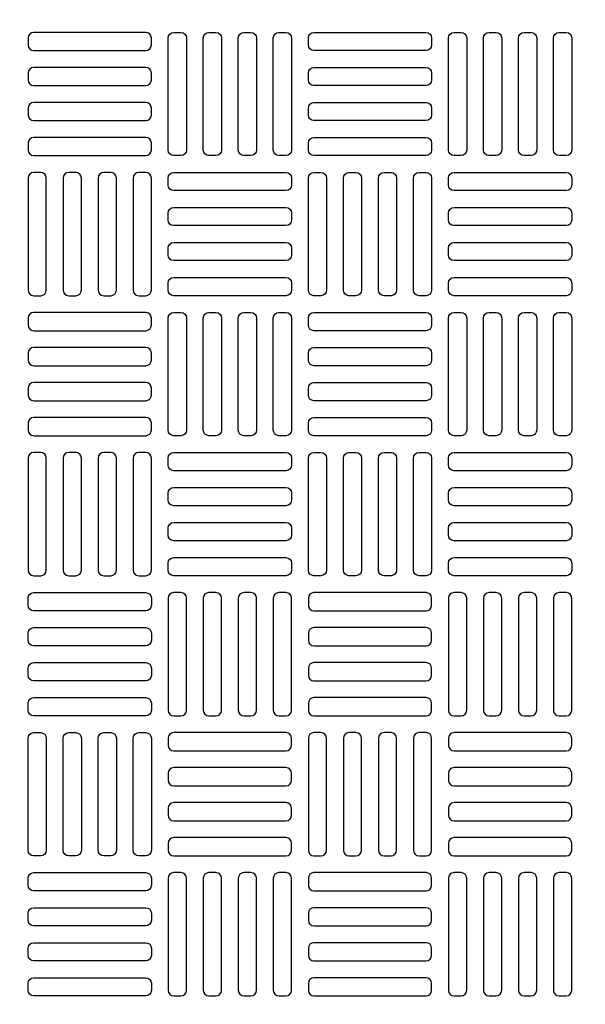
# Model space of a CAD drawing. Extents: x -169 to 7270, y -140 to 2984.
# Tile 669 of 718: x 6524 to 6532, y 1472 to 1486. Entities that reach past the tile are written whole.
import ezdxf

# ---------------------------------------------------------------- set-up
doc = ezdxf.new("R2010")
doc.units = 0
doc.header["$MEASUREMENT"] = 0
doc.linetypes.add('HIDDEN2', pattern=[0.28125, 0.1875, -0.09375])
doc.layers.get('DEFPOINTS').update_dxf_attribs({"linetype": 'CONTINUOUS'})
for name, color, linetype in [('TANK-MANHOLE-COVER-40', 2, 'CONTINUOUS'), ('TANK-MANHOLE-COVER-HATCH-40', 252, 'CONTINUOUS'), ('TANK-SLOPE', 3, 'CONTINUOUS')]:
    doc.layers.add(name, color=color, linetype=linetype)

msp = doc.modelspace()

# ---------------------------------------------------------------- linework, layer by layer
at = {"layer": 'DEFPOINTS', "color": 8, "linetype": 'HIDDEN2', "ltscale": 0.125}
msp.add_circle((6526.94351, 1479.01916), 14, dxfattribs=at)
msp.add_circle((6526.94351, 1479.01916), 14, dxfattribs=at)
at = {"layer": 'DEFPOINTS', "color": 8, "linetype": 'HIDDEN2', "ltscale": 0.5}
msp.add_circle((6526.94351, 1479.01916), 11, dxfattribs=at)
msp.add_circle((6526.94351, 1479.01916), 11, dxfattribs=at)
at = {"layer": 'TANK-MANHOLE-COVER-40', "color": 4, "linetype": 'Continuous'}
msp.add_circle((6526.94428, 1479.01916), 22.63902, dxfattribs=at)
at = {"layer": 'TANK-MANHOLE-COVER-40', "color": 1, "linetype": 'Continuous'}
msp.add_circle((6526.94428, 1479.01916), 22.44094, dxfattribs=at)
at = {"layer": 'TANK-MANHOLE-COVER-40', "color": 2, "linetype": 'Continuous'}
msp.add_circle((6526.94428, 1479.01916), 21.65354, dxfattribs=at)
at = {"layer": 'TANK-MANHOLE-COVER-HATCH-40', "linetype": 'Continuous', "flags": 128}
for points in [[(6524.10963, 1485.61365, 0.41421356), (6524.18837, 1485.53491), (6525.76317, 1485.53491, 0.41421356), (6525.84191, 1485.61365), (6525.84191, 1485.71207, 0.41421356), (6525.76317, 1485.79081), (6524.18837, 1485.79081, 0.41421356), (6524.10963, 1485.71207)], [(6526.15687, 1484.05853, -0.41421356), (6526.07813, 1484.13727), (6526.07813, 1485.71207, -0.41421356), (6526.15687, 1485.79081), (6526.2553, 1485.79081, -0.41421356), (6526.33404, 1485.71207), (6526.33404, 1484.13727, -0.41421356), (6526.2553, 1484.05853)], [(6526.649, 1484.05853, -0.41421356), (6526.57026, 1484.13727), (6526.57026, 1485.71207, -0.41421356), (6526.649, 1485.79081), (6526.74743, 1485.79081, -0.41421356), (6526.82617, 1485.71207), (6526.82617, 1484.13727, -0.41421356), (6526.74743, 1484.05853)], [(6527.14113, 1484.05853, -0.41421356), (6527.06239, 1484.13727), (6527.06239, 1485.71207, -0.41421356), (6527.14113, 1485.79081), (6527.23955, 1485.79081, -0.41421356), (6527.31829, 1485.71207), (6527.31829, 1484.13727, -0.41421356), (6527.23955, 1484.05853)], [(6527.63325, 1484.05853, -0.41421356), (6527.55451, 1484.13727), (6527.55451, 1485.71207, -0.41421356), (6527.63325, 1485.79081), (6527.73168, 1485.79081, -0.41421356), (6527.81042, 1485.71207), (6527.81042, 1484.13727, -0.41421356), (6527.73168, 1484.05853)], [(6529.77892, 1485.61365, -0.41421356), (6529.70018, 1485.53491), (6528.12538, 1485.53491, -0.41421356), (6528.04664, 1485.61365), (6528.04664, 1485.71207, -0.41421356), (6528.12538, 1485.79081), (6529.70018, 1485.79081, -0.41421356), (6529.77892, 1485.71207)], [(6530.09388, 1484.05853, -0.41421356), (6530.01514, 1484.13727), (6530.01514, 1485.71207, -0.41421356), (6530.09388, 1485.79081), (6530.19231, 1485.79081, -0.41421356), (6530.27105, 1485.71207), (6530.27105, 1484.13727, -0.41421356), (6530.19231, 1484.05853)], [(6530.58601, 1484.05853, -0.41421356), (6530.50727, 1484.13727), (6530.50727, 1485.71207, -0.41421356), (6530.58601, 1485.79081), (6530.68443, 1485.79081, -0.41421356), (6530.76317, 1485.71207), (6530.76317, 1484.13727, -0.41421356), (6530.68443, 1484.05853)], [(6531.07813, 1484.05853, -0.41421356), (6530.99939, 1484.13727), (6530.99939, 1485.71207, -0.41421356), (6531.07813, 1485.79081), (6531.17656, 1485.79081, -0.41421356), (6531.2553, 1485.71207), (6531.2553, 1484.13727, -0.41421356), (6531.17656, 1484.05853)], [(6531.57026, 1484.05853, -0.41421356), (6531.49152, 1484.13727), (6531.49152, 1485.71207, -0.41421356), (6531.57026, 1485.79081), (6531.66869, 1485.79081, -0.41421356), (6531.74743, 1485.71207), (6531.74743, 1484.13727, -0.41421356), (6531.66869, 1484.05853)], [(6524.10963, 1485.12152, 0.41421356), (6524.18837, 1485.04278), (6525.76317, 1485.04278, 0.41421356), (6525.84191, 1485.12152), (6525.84191, 1485.21995, 0.41421356), (6525.76317, 1485.29869), (6524.18837, 1485.29869, 0.41421356), (6524.10963, 1485.21995)], [(6529.77892, 1485.12152, -0.41421356), (6529.70018, 1485.04278), (6528.12538, 1485.04278, -0.41421356), (6528.04664, 1485.12152), (6528.04664, 1485.21995, -0.41421356), (6528.12538, 1485.29869), (6529.70018, 1485.29869, -0.41421356), (6529.77892, 1485.21995)], [(6524.10963, 1484.6294, 0.41421356), (6524.18837, 1484.55066), (6525.76317, 1484.55066, 0.41421356), (6525.84191, 1484.6294), (6525.84191, 1484.72782, 0.41421356), (6525.76317, 1484.80656), (6524.18837, 1484.80656, 0.41421356), (6524.10963, 1484.72782)], [(6529.77892, 1484.6294, -0.41421356), (6529.70018, 1484.55066), (6528.12538, 1484.55066, -0.41421356), (6528.04664, 1484.6294), (6528.04664, 1484.72782, -0.41421356), (6528.12538, 1484.80656), (6529.70018, 1484.80656, -0.41421356), (6529.77892, 1484.72782)], [(6524.10963, 1484.13727, 0.41421356), (6524.18837, 1484.05853), (6525.76317, 1484.05853, 0.41421356), (6525.84191, 1484.13727), (6525.84191, 1484.23569, 0.41421356), (6525.76317, 1484.31443), (6524.18837, 1484.31443, 0.41421356), (6524.10963, 1484.23569)], [(6529.77892, 1484.13727, -0.41421356), (6529.70018, 1484.05853), (6528.12538, 1484.05853, -0.41421356), (6528.04664, 1484.13727), (6528.04664, 1484.23569, -0.41421356), (6528.12538, 1484.31443), (6529.70018, 1484.31443, -0.41421356), (6529.77892, 1484.23569)], [(6524.2868, 1482.09003, 0.41421356), (6524.36554, 1482.16877), (6524.36554, 1483.74357, 0.41421356), (6524.2868, 1483.82231), (6524.18837, 1483.82231, 0.41421356), (6524.10963, 1483.74357), (6524.10963, 1482.16877, 0.41421356), (6524.18837, 1482.09003)], [(6524.77892, 1482.09003, 0.41421356), (6524.85766, 1482.16877), (6524.85766, 1483.74357, 0.41421356), (6524.77892, 1483.82231), (6524.6805, 1483.82231, 0.41421356), (6524.60176, 1483.74357), (6524.60176, 1482.16877, 0.41421356), (6524.6805, 1482.09003)], [(6525.27105, 1482.09003, 0.41421356), (6525.34979, 1482.16877), (6525.34979, 1483.74357, 0.41421356), (6525.27105, 1483.82231), (6525.17262, 1483.82231, 0.41421356), (6525.09388, 1483.74357), (6525.09388, 1482.16877, 0.41421356), (6525.17262, 1482.09003)], [(6525.76317, 1482.09003, 0.41421356), (6525.84191, 1482.16877), (6525.84191, 1483.74357, 0.41421356), (6525.76317, 1483.82231), (6525.66475, 1483.82231, 0.41421356), (6525.58601, 1483.74357), (6525.58601, 1482.16877, 0.41421356), (6525.66475, 1482.09003)], [(6526.07813, 1483.74357, -0.41421356), (6526.15687, 1483.82231), (6527.73168, 1483.82231, -0.41421356), (6527.81042, 1483.74357), (6527.81042, 1483.64514, -0.41421356), (6527.73168, 1483.5664), (6526.15687, 1483.5664, -0.41421356), (6526.07813, 1483.64514)], [(6528.12538, 1482.09003, -0.41421356), (6528.04664, 1482.16877), (6528.04664, 1483.74357, -0.41421356), (6528.12538, 1483.82231), (6528.2238, 1483.82231, -0.41421356), (6528.30254, 1483.74357), (6528.30254, 1482.16877, -0.41421356), (6528.2238, 1482.09003)], [(6528.6175, 1482.09003, -0.41421356), (6528.53876, 1482.16877), (6528.53876, 1483.74357, -0.41421356), (6528.6175, 1483.82231), (6528.71593, 1483.82231, -0.41421356), (6528.79467, 1483.74357), (6528.79467, 1482.16877, -0.41421356), (6528.71593, 1482.09003)], [(6529.10963, 1482.09003, -0.41421356), (6529.03089, 1482.16877), (6529.03089, 1483.74357, -0.41421356), (6529.10963, 1483.82231), (6529.20806, 1483.82231, -0.41421356), (6529.2868, 1483.74357), (6529.2868, 1482.16877, -0.41421356), (6529.20806, 1482.09003)], [(6529.60176, 1482.09003, -0.41421356), (6529.52302, 1482.16877), (6529.52302, 1483.74357, -0.41421356), (6529.60176, 1483.82231), (6529.70018, 1483.82231, -0.41421356), (6529.77892, 1483.74357), (6529.77892, 1482.16877, -0.41421356), (6529.70018, 1482.09003)], [(6530.01514, 1483.74357, -0.41421356), (6530.09388, 1483.82231), (6531.66869, 1483.82231, -0.41421356), (6531.74743, 1483.74357), (6531.74743, 1483.64514, -0.41421356), (6531.66869, 1483.5664), (6530.09388, 1483.5664, -0.41421356), (6530.01514, 1483.64514)], [(6526.07813, 1483.25144, -0.41421356), (6526.15687, 1483.33018), (6527.73168, 1483.33018, -0.41421356), (6527.81042, 1483.25144), (6527.81042, 1483.15302, -0.41421356), (6527.73168, 1483.07428), (6526.15687, 1483.07428, -0.41421356), (6526.07813, 1483.15302)], [(6530.01514, 1483.25144, -0.41421356), (6530.09388, 1483.33018), (6531.66869, 1483.33018, -0.41421356), (6531.74743, 1483.25144), (6531.74743, 1483.15302, -0.41421356), (6531.66869, 1483.07428), (6530.09388, 1483.07428, -0.41421356), (6530.01514, 1483.15302)], [(6526.07813, 1482.75932, -0.41421356), (6526.15687, 1482.83806), (6527.73168, 1482.83806, -0.41421356), (6527.81042, 1482.75932), (6527.81042, 1482.66089, -0.41421356), (6527.73168, 1482.58215), (6526.15687, 1482.58215, -0.41421356), (6526.07813, 1482.66089)], [(6530.01514, 1482.75932, -0.41421356), (6530.09388, 1482.83806), (6531.66869, 1482.83806, -0.41421356), (6531.74743, 1482.75932), (6531.74743, 1482.66089, -0.41421356), (6531.66869, 1482.58215), (6530.09388, 1482.58215, -0.41421356), (6530.01514, 1482.66089)], [(6526.07813, 1482.26719, -0.41421356), (6526.15687, 1482.34593), (6527.73168, 1482.34593, -0.41421356), (6527.81042, 1482.26719), (6527.81042, 1482.16877, -0.41421356), (6527.73168, 1482.09003), (6526.15687, 1482.09003, -0.41421356), (6526.07813, 1482.16877)], [(6530.01514, 1482.26719, -0.41421356), (6530.09388, 1482.34593), (6531.66869, 1482.34593, -0.41421356), (6531.74743, 1482.26719), (6531.74743, 1482.16877, -0.41421356), (6531.66869, 1482.09003), (6530.09388, 1482.09003, -0.41421356), (6530.01514, 1482.16877)], [(6524.10963, 1481.67664, 0.41421356), (6524.18837, 1481.5979), (6525.76317, 1481.5979, 0.41421356), (6525.84191, 1481.67664), (6525.84191, 1481.77506, 0.41421356), (6525.76317, 1481.85381), (6524.18837, 1481.85381, 0.41421356), (6524.10963, 1481.77506)], [(6526.15687, 1480.12152, -0.41421356), (6526.07813, 1480.20026), (6526.07813, 1481.77506, -0.41421356), (6526.15687, 1481.85381), (6526.2553, 1481.85381, -0.41421356), (6526.33404, 1481.77506), (6526.33404, 1480.20026, -0.41421356), (6526.2553, 1480.12152)], [(6526.649, 1480.12152, -0.41421356), (6526.57026, 1480.20026), (6526.57026, 1481.77506, -0.41421356), (6526.649, 1481.85381), (6526.74743, 1481.85381, -0.41421356), (6526.82617, 1481.77506), (6526.82617, 1480.20026, -0.41421356), (6526.74743, 1480.12152)], [(6527.14113, 1480.12152, -0.41421356), (6527.06239, 1480.20026), (6527.06239, 1481.77506, -0.41421356), (6527.14113, 1481.85381), (6527.23955, 1481.85381, -0.41421356), (6527.31829, 1481.77506), (6527.31829, 1480.20026, -0.41421356), (6527.23955, 1480.12152)], [(6527.63325, 1480.12152, -0.41421356), (6527.55451, 1480.20026), (6527.55451, 1481.77506, -0.41421356), (6527.63325, 1481.85381), (6527.73168, 1481.85381, -0.41421356), (6527.81042, 1481.77506), (6527.81042, 1480.20026, -0.41421356), (6527.73168, 1480.12152)], [(6529.77892, 1481.67664, -0.41421356), (6529.70018, 1481.5979), (6528.12538, 1481.5979, -0.41421356), (6528.04664, 1481.67664), (6528.04664, 1481.77506, -0.41421356), (6528.12538, 1481.85381), (6529.70018, 1481.85381, -0.41421356), (6529.77892, 1481.77506)], [(6530.09388, 1480.12152, -0.41421356), (6530.01514, 1480.20026), (6530.01514, 1481.77506, -0.41421356), (6530.09388, 1481.85381), (6530.19231, 1481.85381, -0.41421356), (6530.27105, 1481.77506), (6530.27105, 1480.20026, -0.41421356), (6530.19231, 1480.12152)], [(6530.58601, 1480.12152, -0.41421356), (6530.50727, 1480.20026), (6530.50727, 1481.77506, -0.41421356), (6530.58601, 1481.85381), (6530.68443, 1481.85381, -0.41421356), (6530.76317, 1481.77506), (6530.76317, 1480.20026, -0.41421356), (6530.68443, 1480.12152)], [(6531.07813, 1480.12152, -0.41421356), (6530.99939, 1480.20026), (6530.99939, 1481.77506, -0.41421356), (6531.07813, 1481.85381), (6531.17656, 1481.85381, -0.41421356), (6531.2553, 1481.77506), (6531.2553, 1480.20026, -0.41421356), (6531.17656, 1480.12152)], [(6531.57026, 1480.12152, -0.41421356), (6531.49152, 1480.20026), (6531.49152, 1481.77506, -0.41421356), (6531.57026, 1481.85381), (6531.66869, 1481.85381, -0.41421356), (6531.74743, 1481.77506), (6531.74743, 1480.20026, -0.41421356), (6531.66869, 1480.12152)], [(6524.10963, 1481.18451, 0.41421356), (6524.18837, 1481.10577), (6525.76317, 1481.10577, 0.41421356), (6525.84191, 1481.18451), (6525.84191, 1481.28294, 0.41421356), (6525.76317, 1481.36168), (6524.18837, 1481.36168, 0.41421356), (6524.10963, 1481.28294)], [(6529.77892, 1481.18451, -0.41421356), (6529.70018, 1481.10577), (6528.12538, 1481.10577, -0.41421356), (6528.04664, 1481.18451), (6528.04664, 1481.28294, -0.41421356), (6528.12538, 1481.36168), (6529.70018, 1481.36168, -0.41421356), (6529.77892, 1481.28294)], [(6524.10963, 1480.69239, 0.41421356), (6524.18837, 1480.61365), (6525.76317, 1480.61365, 0.41421356), (6525.84191, 1480.69239), (6525.84191, 1480.79081, 0.41421356), (6525.76317, 1480.86955), (6524.18837, 1480.86955, 0.41421356), (6524.10963, 1480.79081)], [(6529.77892, 1480.69239, -0.41421356), (6529.70018, 1480.61365), (6528.12538, 1480.61365, -0.41421356), (6528.04664, 1480.69239), (6528.04664, 1480.79081, -0.41421356), (6528.12538, 1480.86955), (6529.70018, 1480.86955, -0.41421356), (6529.77892, 1480.79081)], [(6524.10963, 1480.20026, 0.41421356), (6524.18837, 1480.12152), (6525.76317, 1480.12152, 0.41421356), (6525.84191, 1480.20026), (6525.84191, 1480.29869, 0.41421356), (6525.76317, 1480.37743), (6524.18837, 1480.37743, 0.41421356), (6524.10963, 1480.29869)], [(6529.77892, 1480.20026, -0.41421356), (6529.70018, 1480.12152), (6528.12538, 1480.12152, -0.41421356), (6528.04664, 1480.20026), (6528.04664, 1480.29869, -0.41421356), (6528.12538, 1480.37743), (6529.70018, 1480.37743, -0.41421356), (6529.77892, 1480.29869)], [(6524.2868, 1478.15302, 0.41421356), (6524.36554, 1478.23176), (6524.36554, 1479.80656, 0.41421356), (6524.2868, 1479.8853), (6524.18837, 1479.8853, 0.41421356), (6524.10963, 1479.80656), (6524.10963, 1478.23176, 0.41421356), (6524.18837, 1478.15302)], [(6524.77892, 1478.15302, 0.41421356), (6524.85766, 1478.23176), (6524.85766, 1479.80656, 0.41421356), (6524.77892, 1479.8853), (6524.6805, 1479.8853, 0.41421356), (6524.60176, 1479.80656), (6524.60176, 1478.23176, 0.41421356), (6524.6805, 1478.15302)], [(6525.27105, 1478.15302, 0.41421356), (6525.34979, 1478.23176), (6525.34979, 1479.80656, 0.41421356), (6525.27105, 1479.8853), (6525.17262, 1479.8853, 0.41421356), (6525.09388, 1479.80656), (6525.09388, 1478.23176, 0.41421356), (6525.17262, 1478.15302)], [(6525.76317, 1478.15302, 0.41421356), (6525.84191, 1478.23176), (6525.84191, 1479.80656, 0.41421356), (6525.76317, 1479.8853), (6525.66475, 1479.8853, 0.41421356), (6525.58601, 1479.80656), (6525.58601, 1478.23176, 0.41421356), (6525.66475, 1478.15302)], [(6526.07813, 1479.80656, -0.41421356), (6526.15687, 1479.8853), (6527.73168, 1479.8853, -0.41421356), (6527.81042, 1479.80656), (6527.81042, 1479.70814, -0.41421356), (6527.73168, 1479.6294), (6526.15687, 1479.6294, -0.41421356), (6526.07813, 1479.70814)], [(6528.12538, 1478.15302, -0.41421356), (6528.04664, 1478.23176), (6528.04664, 1479.80656, -0.41421356), (6528.12538, 1479.8853), (6528.2238, 1479.8853, -0.41421356), (6528.30254, 1479.80656), (6528.30254, 1478.23176, -0.41421356), (6528.2238, 1478.15302)], [(6528.6175, 1478.15302, -0.41421356), (6528.53876, 1478.23176), (6528.53876, 1479.80656, -0.41421356), (6528.6175, 1479.8853), (6528.71593, 1479.8853, -0.41421356), (6528.79467, 1479.80656), (6528.79467, 1478.23176, -0.41421356), (6528.71593, 1478.15302)], [(6529.10963, 1478.15302, -0.41421356), (6529.03089, 1478.23176), (6529.03089, 1479.80656, -0.41421356), (6529.10963, 1479.8853), (6529.20806, 1479.8853, -0.41421356), (6529.2868, 1479.80656), (6529.2868, 1478.23176, -0.41421356), (6529.20806, 1478.15302)], [(6529.60176, 1478.15302, -0.41421356), (6529.52302, 1478.23176), (6529.52302, 1479.80656, -0.41421356), (6529.60176, 1479.8853), (6529.70018, 1479.8853, -0.41421356), (6529.77892, 1479.80656), (6529.77892, 1478.23176, -0.41421356), (6529.70018, 1478.15302)], [(6530.01514, 1479.80656, -0.41421356), (6530.09388, 1479.8853), (6531.66869, 1479.8853, -0.41421356), (6531.74743, 1479.80656), (6531.74743, 1479.70814, -0.41421356), (6531.66869, 1479.6294), (6530.09388, 1479.6294, -0.41421356), (6530.01514, 1479.70814)], [(6526.07813, 1479.31443, -0.41421356), (6526.15687, 1479.39318), (6527.73168, 1479.39318, -0.41421356), (6527.81042, 1479.31443), (6527.81042, 1479.21601, -0.41421356), (6527.73168, 1479.13727), (6526.15687, 1479.13727, -0.41421356), (6526.07813, 1479.21601)], [(6530.01514, 1479.31443, -0.41421356), (6530.09388, 1479.39318), (6531.66869, 1479.39318, -0.41421356), (6531.74743, 1479.31443), (6531.74743, 1479.21601, -0.41421356), (6531.66869, 1479.13727), (6530.09388, 1479.13727, -0.41421356), (6530.01514, 1479.21601)], [(6526.07813, 1478.82231, -0.41421356), (6526.15687, 1478.90105), (6527.73168, 1478.90105, -0.41421356), (6527.81042, 1478.82231), (6527.81042, 1478.72388, -0.41421356), (6527.73168, 1478.64514), (6526.15687, 1478.64514, -0.41421356), (6526.07813, 1478.72388)], [(6530.01514, 1478.82231, -0.41421356), (6530.09388, 1478.90105), (6531.66869, 1478.90105, -0.41421356), (6531.74743, 1478.82231), (6531.74743, 1478.72388, -0.41421356), (6531.66869, 1478.64514), (6530.09388, 1478.64514, -0.41421356), (6530.01514, 1478.72388)], [(6526.07813, 1478.33018, -0.41421356), (6526.15687, 1478.40892), (6527.73168, 1478.40892, -0.41421356), (6527.81042, 1478.33018), (6527.81042, 1478.23176, -0.41421356), (6527.73168, 1478.15302), (6526.15687, 1478.15302, -0.41421356), (6526.07813, 1478.23176)], [(6530.01514, 1478.33018, -0.41421356), (6530.09388, 1478.40892), (6531.66869, 1478.40892, -0.41421356), (6531.74743, 1478.33018), (6531.74743, 1478.23176, -0.41421356), (6531.66869, 1478.15302), (6530.09388, 1478.15302, -0.41421356), (6530.01514, 1478.23176)], [(6524.10963, 1477.83806, -0.41421356), (6524.18837, 1477.9168), (6525.76317, 1477.9168, -0.41421356), (6525.84191, 1477.83806), (6525.84191, 1477.73963, -0.41421356), (6525.76317, 1477.66089), (6524.18837, 1477.66089, -0.41421356), (6524.10963, 1477.73963)], [(6526.15687, 1477.9168, 0.41421356), (6526.07813, 1477.83806), (6526.07813, 1476.26325, 0.41421356), (6526.15687, 1476.18451), (6526.2553, 1476.18451, 0.41421356), (6526.33404, 1476.26325), (6526.33404, 1477.83806, 0.41421356), (6526.2553, 1477.9168)], [(6526.649, 1477.9168, 0.41421356), (6526.57026, 1477.83806), (6526.57026, 1476.26325, 0.41421356), (6526.649, 1476.18451), (6526.74743, 1476.18451, 0.41421356), (6526.82617, 1476.26325), (6526.82617, 1477.83806, 0.41421356), (6526.74743, 1477.9168)], [(6527.14113, 1477.9168, 0.41421356), (6527.06239, 1477.83806), (6527.06239, 1476.26325, 0.41421356), (6527.14113, 1476.18451), (6527.23955, 1476.18451, 0.41421356), (6527.31829, 1476.26325), (6527.31829, 1477.83806, 0.41421356), (6527.23955, 1477.9168)], [(6527.63325, 1477.9168, 0.41421356), (6527.55451, 1477.83806), (6527.55451, 1476.26325, 0.41421356), (6527.63325, 1476.18451), (6527.73168, 1476.18451, 0.41421356), (6527.81042, 1476.26325), (6527.81042, 1477.83806, 0.41421356), (6527.73168, 1477.9168)], [(6529.77892, 1477.83806, 0.41421356), (6529.70018, 1477.9168), (6528.12538, 1477.9168, 0.41421356), (6528.04664, 1477.83806), (6528.04664, 1477.73963, 0.41421356), (6528.12538, 1477.66089), (6529.70018, 1477.66089, 0.41421356), (6529.77892, 1477.73963)], [(6530.09388, 1477.9168, 0.41421356), (6530.01514, 1477.83806), (6530.01514, 1476.26325, 0.41421356), (6530.09388, 1476.18451), (6530.19231, 1476.18451, 0.41421356), (6530.27105, 1476.26325), (6530.27105, 1477.83806, 0.41421356), (6530.19231, 1477.9168)], [(6530.58601, 1477.9168, 0.41421356), (6530.50727, 1477.83806), (6530.50727, 1476.26325, 0.41421356), (6530.58601, 1476.18451), (6530.68443, 1476.18451, 0.41421356), (6530.76317, 1476.26325), (6530.76317, 1477.83806, 0.41421356), (6530.68443, 1477.9168)], [(6531.07813, 1477.9168, 0.41421356), (6530.99939, 1477.83806), (6530.99939, 1476.26325, 0.41421356), (6531.07813, 1476.18451), (6531.17656, 1476.18451, 0.41421356), (6531.2553, 1476.26325), (6531.2553, 1477.83806, 0.41421356), (6531.17656, 1477.9168)], [(6531.57026, 1477.9168, 0.41421356), (6531.49152, 1477.83806), (6531.49152, 1476.26325, 0.41421356), (6531.57026, 1476.18451), (6531.66869, 1476.18451, 0.41421356), (6531.74743, 1476.26325), (6531.74743, 1477.83806, 0.41421356), (6531.66869, 1477.9168)], [(6524.10963, 1477.34593, -0.41421356), (6524.18837, 1477.42467), (6525.76317, 1477.42467, -0.41421356), (6525.84191, 1477.34593), (6525.84191, 1477.24751, -0.41421356), (6525.76317, 1477.16877), (6524.18837, 1477.16877, -0.41421356), (6524.10963, 1477.24751)], [(6529.77892, 1477.34593, 0.41421356), (6529.70018, 1477.42467), (6528.12538, 1477.42467, 0.41421356), (6528.04664, 1477.34593), (6528.04664, 1477.24751, 0.41421356), (6528.12538, 1477.16877), (6529.70018, 1477.16877, 0.41421356), (6529.77892, 1477.24751)], [(6524.10963, 1476.85381, -0.41421356), (6524.18837, 1476.93255), (6525.76317, 1476.93255, -0.41421356), (6525.84191, 1476.85381), (6525.84191, 1476.75538, -0.41421356), (6525.76317, 1476.67664), (6524.18837, 1476.67664, -0.41421356), (6524.10963, 1476.75538)], [(6529.77892, 1476.85381, 0.41421356), (6529.70018, 1476.93255), (6528.12538, 1476.93255, 0.41421356), (6528.04664, 1476.85381), (6528.04664, 1476.75538, 0.41421356), (6528.12538, 1476.67664), (6529.70018, 1476.67664, 0.41421356), (6529.77892, 1476.75538)], [(6524.10963, 1476.36168, -0.41421356), (6524.18837, 1476.44042), (6525.76317, 1476.44042, -0.41421356), (6525.84191, 1476.36168), (6525.84191, 1476.26325, -0.41421356), (6525.76317, 1476.18451), (6524.18837, 1476.18451, -0.41421356), (6524.10963, 1476.26325)], [(6529.77892, 1476.36168, 0.41421356), (6529.70018, 1476.44042), (6528.12538, 1476.44042, 0.41421356), (6528.04664, 1476.36168), (6528.04664, 1476.26325, 0.41421356), (6528.12538, 1476.18451), (6529.70018, 1476.18451, 0.41421356), (6529.77892, 1476.26325)], [(6524.2868, 1475.94829, -0.41421356), (6524.36554, 1475.86955), (6524.36554, 1474.29475, -0.41421356), (6524.2868, 1474.21601), (6524.18837, 1474.21601, -0.41421356), (6524.10963, 1474.29475), (6524.10963, 1475.86955, -0.41421356), (6524.18837, 1475.94829)], [(6524.77892, 1475.94829, -0.41421356), (6524.85766, 1475.86955), (6524.85766, 1474.29475, -0.41421356), (6524.77892, 1474.21601), (6524.6805, 1474.21601, -0.41421356), (6524.60176, 1474.29475), (6524.60176, 1475.86955, -0.41421356), (6524.6805, 1475.94829)], [(6525.27105, 1475.94829, -0.41421356), (6525.34979, 1475.86955), (6525.34979, 1474.29475, -0.41421356), (6525.27105, 1474.21601), (6525.17262, 1474.21601, -0.41421356), (6525.09388, 1474.29475), (6525.09388, 1475.86955, -0.41421356), (6525.17262, 1475.94829)], [(6525.76317, 1475.94829, -0.41421356), (6525.84191, 1475.86955), (6525.84191, 1474.29475, -0.41421356), (6525.76317, 1474.21601), (6525.66475, 1474.21601, -0.41421356), (6525.58601, 1474.29475), (6525.58601, 1475.86955, -0.41421356), (6525.66475, 1475.94829)], [(6526.07813, 1475.77113, 0.41421356), (6526.15687, 1475.69239), (6527.73168, 1475.69239, 0.41421356), (6527.81042, 1475.77113), (6527.81042, 1475.86955, 0.41421356), (6527.73168, 1475.94829), (6526.15687, 1475.94829, 0.41421356), (6526.07813, 1475.86955)], [(6528.12538, 1475.94829, 0.41421356), (6528.04664, 1475.86955), (6528.04664, 1474.29475, 0.41421356), (6528.12538, 1474.21601), (6528.2238, 1474.21601, 0.41421356), (6528.30254, 1474.29475), (6528.30254, 1475.86955, 0.41421356), (6528.2238, 1475.94829)], [(6528.6175, 1475.94829, 0.41421356), (6528.53876, 1475.86955), (6528.53876, 1474.29475, 0.41421356), (6528.6175, 1474.21601), (6528.71593, 1474.21601, 0.41421356), (6528.79467, 1474.29475), (6528.79467, 1475.86955, 0.41421356), (6528.71593, 1475.94829)], [(6529.10963, 1475.94829, 0.41421356), (6529.03089, 1475.86955), (6529.03089, 1474.29475, 0.41421356), (6529.10963, 1474.21601), (6529.20806, 1474.21601, 0.41421356), (6529.2868, 1474.29475), (6529.2868, 1475.86955, 0.41421356), (6529.20806, 1475.94829)], [(6529.60176, 1475.94829, 0.41421356), (6529.52302, 1475.86955), (6529.52302, 1474.29475, 0.41421356), (6529.60176, 1474.21601), (6529.70018, 1474.21601, 0.41421356), (6529.77892, 1474.29475), (6529.77892, 1475.86955, 0.41421356), (6529.70018, 1475.94829)], [(6530.01514, 1475.77113, 0.41421356), (6530.09388, 1475.69239), (6531.66869, 1475.69239, 0.41421356), (6531.74743, 1475.77113), (6531.74743, 1475.86955, 0.41421356), (6531.66869, 1475.94829), (6530.09388, 1475.94829, 0.41421356), (6530.01514, 1475.86955)], [(6526.07813, 1475.279, 0.41421356), (6526.15687, 1475.20026), (6527.73168, 1475.20026, 0.41421356), (6527.81042, 1475.279), (6527.81042, 1475.37743, 0.41421356), (6527.73168, 1475.45617), (6526.15687, 1475.45617, 0.41421356), (6526.07813, 1475.37743)], [(6530.01514, 1475.279, 0.41421356), (6530.09388, 1475.20026), (6531.66869, 1475.20026, 0.41421356), (6531.74743, 1475.279), (6531.74743, 1475.37743, 0.41421356), (6531.66869, 1475.45617), (6530.09388, 1475.45617, 0.41421356), (6530.01514, 1475.37743)], [(6526.07813, 1474.78688, 0.41421356), (6526.15687, 1474.70814), (6527.73168, 1474.70814, 0.41421356), (6527.81042, 1474.78688), (6527.81042, 1474.8853, 0.41421356), (6527.73168, 1474.96404), (6526.15687, 1474.96404, 0.41421356), (6526.07813, 1474.8853)], [(6530.01514, 1474.78688, 0.41421356), (6530.09388, 1474.70814), (6531.66869, 1474.70814, 0.41421356), (6531.74743, 1474.78688), (6531.74743, 1474.8853, 0.41421356), (6531.66869, 1474.96404), (6530.09388, 1474.96404, 0.41421356), (6530.01514, 1474.8853)], [(6526.07813, 1474.29475, 0.41421356), (6526.15687, 1474.21601), (6527.73168, 1474.21601, 0.41421356), (6527.81042, 1474.29475), (6527.81042, 1474.39318, 0.41421356), (6527.73168, 1474.47192), (6526.15687, 1474.47192, 0.41421356), (6526.07813, 1474.39318)], [(6530.01514, 1474.29475, 0.41421356), (6530.09388, 1474.21601), (6531.66869, 1474.21601, 0.41421356), (6531.74743, 1474.29475), (6531.74743, 1474.39318, 0.41421356), (6531.66869, 1474.47192), (6530.09388, 1474.47192, 0.41421356), (6530.01514, 1474.39318)], [(6524.10963, 1473.90105, -0.41421356), (6524.18837, 1473.97979), (6525.76317, 1473.97979, -0.41421356), (6525.84191, 1473.90105), (6525.84191, 1473.80262, -0.41421356), (6525.76317, 1473.72388), (6524.18837, 1473.72388, -0.41421356), (6524.10963, 1473.80262)], [(6526.15687, 1473.97979, 0.41421356), (6526.07813, 1473.90105), (6526.07813, 1472.32625, 0.41421356), (6526.15687, 1472.24751), (6526.2553, 1472.24751, 0.41421356), (6526.33404, 1472.32625), (6526.33404, 1473.90105, 0.41421356), (6526.2553, 1473.97979)], [(6526.649, 1473.97979, 0.41421356), (6526.57026, 1473.90105), (6526.57026, 1472.32625, 0.41421356), (6526.649, 1472.24751), (6526.74743, 1472.24751, 0.41421356), (6526.82617, 1472.32625), (6526.82617, 1473.90105, 0.41421356), (6526.74743, 1473.97979)], [(6527.14113, 1473.97979, 0.41421356), (6527.06239, 1473.90105), (6527.06239, 1472.32625, 0.41421356), (6527.14113, 1472.24751), (6527.23955, 1472.24751, 0.41421356), (6527.31829, 1472.32625), (6527.31829, 1473.90105, 0.41421356), (6527.23955, 1473.97979)], [(6527.63325, 1473.97979, 0.41421356), (6527.55451, 1473.90105), (6527.55451, 1472.32625, 0.41421356), (6527.63325, 1472.24751), (6527.73168, 1472.24751, 0.41421356), (6527.81042, 1472.32625), (6527.81042, 1473.90105, 0.41421356), (6527.73168, 1473.97979)], [(6529.77892, 1473.90105, 0.41421356), (6529.70018, 1473.97979), (6528.12538, 1473.97979, 0.41421356), (6528.04664, 1473.90105), (6528.04664, 1473.80262, 0.41421356), (6528.12538, 1473.72388), (6529.70018, 1473.72388, 0.41421356), (6529.77892, 1473.80262)], [(6530.09388, 1473.97979, 0.41421356), (6530.01514, 1473.90105), (6530.01514, 1472.32625, 0.41421356), (6530.09388, 1472.24751), (6530.19231, 1472.24751, 0.41421356), (6530.27105, 1472.32625), (6530.27105, 1473.90105, 0.41421356), (6530.19231, 1473.97979)], [(6530.58601, 1473.97979, 0.41421356), (6530.50727, 1473.90105), (6530.50727, 1472.32625, 0.41421356), (6530.58601, 1472.24751), (6530.68443, 1472.24751, 0.41421356), (6530.76317, 1472.32625), (6530.76317, 1473.90105, 0.41421356), (6530.68443, 1473.97979)], [(6531.07813, 1473.97979, 0.41421356), (6530.99939, 1473.90105), (6530.99939, 1472.32625, 0.41421356), (6531.07813, 1472.24751), (6531.17656, 1472.24751, 0.41421356), (6531.2553, 1472.32625), (6531.2553, 1473.90105, 0.41421356), (6531.17656, 1473.97979)], [(6531.57026, 1473.97979, 0.41421356), (6531.49152, 1473.90105), (6531.49152, 1472.32625, 0.41421356), (6531.57026, 1472.24751), (6531.66869, 1472.24751, 0.41421356), (6531.74743, 1472.32625), (6531.74743, 1473.90105, 0.41421356), (6531.66869, 1473.97979)], [(6524.10963, 1473.40892, -0.41421356), (6524.18837, 1473.48766), (6525.76317, 1473.48766, -0.41421356), (6525.84191, 1473.40892), (6525.84191, 1473.3105, -0.41421356), (6525.76317, 1473.23176), (6524.18837, 1473.23176, -0.41421356), (6524.10963, 1473.3105)], [(6529.77892, 1473.40892, 0.41421356), (6529.70018, 1473.48766), (6528.12538, 1473.48766, 0.41421356), (6528.04664, 1473.40892), (6528.04664, 1473.3105, 0.41421356), (6528.12538, 1473.23176), (6529.70018, 1473.23176, 0.41421356), (6529.77892, 1473.3105)], [(6524.10963, 1472.9168, -0.41421356), (6524.18837, 1472.99554), (6525.76317, 1472.99554, -0.41421356), (6525.84191, 1472.9168), (6525.84191, 1472.81837, -0.41421356), (6525.76317, 1472.73963), (6524.18837, 1472.73963, -0.41421356), (6524.10963, 1472.81837)], [(6529.77892, 1472.9168, 0.41421356), (6529.70018, 1472.99554), (6528.12538, 1472.99554, 0.41421356), (6528.04664, 1472.9168), (6528.04664, 1472.81837, 0.41421356), (6528.12538, 1472.73963), (6529.70018, 1472.73963, 0.41421356), (6529.77892, 1472.81837)], [(6524.10963, 1472.42467, -0.41421356), (6524.18837, 1472.50341), (6525.76317, 1472.50341, -0.41421356), (6525.84191, 1472.42467), (6525.84191, 1472.32625, -0.41421356), (6525.76317, 1472.24751), (6524.18837, 1472.24751, -0.41421356), (6524.10963, 1472.32625)], [(6529.77892, 1472.42467, 0.41421356), (6529.70018, 1472.50341), (6528.12538, 1472.50341, 0.41421356), (6528.04664, 1472.42467), (6528.04664, 1472.32625, 0.41421356), (6528.12538, 1472.24751), (6529.70018, 1472.24751, 0.41421356), (6529.77892, 1472.32625)]]:
    msp.add_lwpolyline(points, format="xyb", close=True, dxfattribs=at)
at = {"layer": 'TANK-SLOPE'}
msp.add_lwpolyline([(6527.52923, 1513.65324), (6613.50472, 1512.20116, -0.9832619), (6613.50412, 1445.83561), (6527.52861, 1444.38507, -1.01702303)], format="xyb", close=True, dxfattribs=at)

doc.saveas('drawing.dxf')
